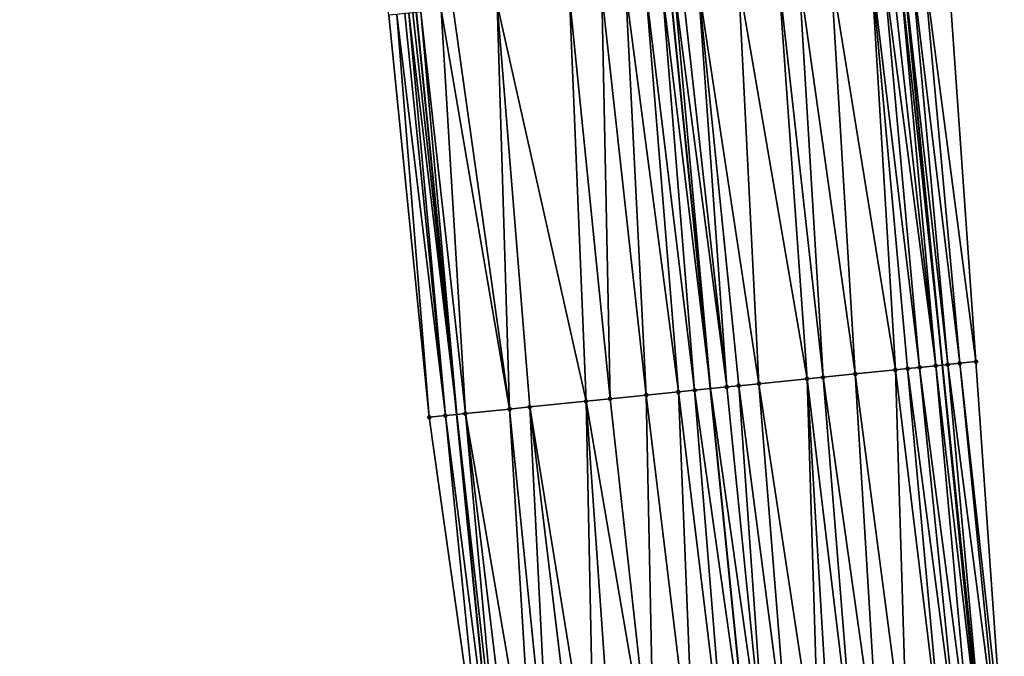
# Model space of a CAD drawing. Header units: feet. Extents: x 2004186 to 2014793, y 836912 to 864902.
# Tile 873 of 974: x 2004195 to 2004244, y 860390 to 860422. Entities that reach past the tile are written whole.
import ezdxf

# ---------------------------------------------------------------- set-up
doc = ezdxf.new("R2010")
doc.units = ezdxf.units.FT
doc.header["$LTSCALE"] = 100
doc.header["$MEASUREMENT"] = 0
for name, color, linetype, lineweight in [('EP_Travel Lane', 5, 'Continuous', 40), ('GPL_Skip Line', 2, 'Continuous', 40), ('Road Shots', 4, 'Continuous', 200), ('Road X-Section', 30, 'Continuous', 13)]:
    doc.layers.add(name, color=color, linetype=linetype, lineweight=lineweight)
doc.layers.add('I-77 SB_MM21-27-Surface-Border', color=7, linetype='Continuous')
doc.layers.add('I-77 SB_MM21-27-Surface-TIN', color=7, linetype='Continuous')

msp = doc.modelspace()

# ---------------------------------------------------------------- linework, layer by layer
at = {"layer": 'EP_Travel Lane'}
for points in [[(2004242.7872127, 860384.8619362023, 447.1257588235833), (2004240.809583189, 860404.760041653, 447.5197195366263), (2004238.831976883, 860424.6579136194, 447.9257813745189), (2004236.854374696, 860444.5557441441, 448.3339994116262), (2004235.072628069, 860464.3016445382, 448.725911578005), (2004233.358148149, 860484.2240939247, 449.1218074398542), (2004231.643689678, 860504.1462940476, 449.5299492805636), (2004229.929226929, 860524.0685438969, 449.9356444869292), (2004228.404678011, 860543.8298872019, 450.3570888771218), (2004226.959242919, 860563.7737382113, 450.750308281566), (2004225.513832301, 860583.7172515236, 451.1604078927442), (2004224.068377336, 860603.6613767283, 451.5399213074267), (2004222.830214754, 860623.4561600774, 451.9367737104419), (2004221.715488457, 860643.4213687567, 452.3216709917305), (2004220.600782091, 860663.3862204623, 452.7251711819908)], [(2004218.742353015, 860382.4197660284, 448.0662690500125), (2004216.755586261, 860402.316900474, 448.4627974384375), (2004214.768794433, 860422.2142860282, 448.8463106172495), (2004212.782030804, 860442.111389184, 449.2444517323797), (2004210.97367779, 860462.2098609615, 449.6404645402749), (2004209.266468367, 860482.1326712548, 450.04925705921), (2004207.559224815, 860502.0558798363, 450.4384870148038), (2004205.852002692, 860521.9788383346, 450.8400003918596), (2004204.312466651, 860542.1041651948, 451.2821712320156), (2004202.896498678, 860562.0496302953, 451.6989572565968), (2004201.480442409, 860581.9963391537, 452.0535789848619), (2004200.064453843, 860601.9420943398, 452.455866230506), (2004198.77745985, 860622.0740313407, 452.8547745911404), (2004197.601563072, 860642.0360309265, 453.2261109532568), (2004196.425661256, 860661.9981160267, 453.5929947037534)]]:
    msp.add_polyline3d(points, dxfattribs=at)
at = {"layer": 'GPL_Skip Line'}
msp.add_polyline3d([(2004231.328673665, 860383.6973784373, 447.6122131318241), (2004229.323130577, 860403.5926549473, 448.0069521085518), (2004227.317611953, 860423.4876887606, 448.4142714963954), (2004225.312048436, 860443.3831679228, 448.7985058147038), (2004223.508308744, 860463.2974074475, 449.1870348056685), (2004221.794559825, 860483.2198365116, 449.5869883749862), (2004220.080822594, 860503.1421297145, 449.9936121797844), (2004218.367102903, 860523.0642190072, 450.4102471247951), (2004216.845918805, 860543.0013598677, 450.829507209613), (2004215.432595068, 860562.947286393, 451.2326639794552), (2004214.019274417, 860582.8931693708, 451.6379972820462), (2004212.605927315, 860602.8394256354, 452.0246735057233), (2004211.358393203, 860622.7960552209, 452.4217181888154), (2004210.225838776, 860642.7607374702, 452.7814176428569), (2004209.093303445, 860662.7250830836, 453.1586660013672)], dxfattribs=at)
at = {"layer": 'I-77 SB_MM21-27-Surface-Border', "color": 3, "linetype": 'ByBlock', "lineweight": -2}
for points in [[(2004222.471153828, 860663.4953083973, 452.5700259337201), (2004223.803321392, 860643.5431140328, 452.1498348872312), (2004225.335170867, 860623.6021951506, 451.7323425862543), (2004226.769387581, 860603.8575630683, 451.3012731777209), (2004228.581666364, 860583.9405375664, 450.8666884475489), (2004229.995017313, 860563.9942269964, 450.4827264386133), (2004231.408363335, 860544.0479859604, 450.0952890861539), (2004232.912098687, 860524.3304426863, 449.6769134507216), (2004234.625794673, 860504.4086289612, 449.2467491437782), (2004236.339537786, 860484.4862673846, 448.8434754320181), (2004237.854069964, 860464.5461466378, 448.4705657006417), (2004239.439090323, 860444.8208292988, 448.1013947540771), (2004241.046662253, 860424.885316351, 447.7127535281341), (2004242.455338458, 860404.9287938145, 447.3733794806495), (2004243.864022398, 860384.9721945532, 447.0379822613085)], [(2004218.196151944, 860382.364352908, 448.0843998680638), (2004215.394704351, 860402.1787814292, 448.5107952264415), (2004213.389155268, 860422.0741174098, 448.9024548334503), (2004210.388703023, 860441.8686169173, 449.3220847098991), (2004208.165958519, 860461.9660839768, 449.750310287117), (2004206.252983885, 860481.8709256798, 450.1721861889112), (2004204.539213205, 860501.7936077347, 450.5597117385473), (2004202.825478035, 860521.7158769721, 450.9675119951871), (2004201.285720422, 860541.8876498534, 451.3839638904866), (2004199.872405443, 860561.833452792, 451.7932975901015), (2004198.658534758, 860581.7941751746, 452.1634798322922), (2004197.644173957, 860601.7688913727, 452.5407739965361), (2004196.383024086, 860621.9367442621, 452.9304204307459), (2004196.049156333, 860641.9472507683, 453.2632844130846), (2004195.116297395, 860661.9229691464, 453.6381728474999)]]:
    msp.add_polyline3d(points, dxfattribs=at)
at = {"layer": 'I-77 SB_MM21-27-Surface-TIN', "color": 128, "linetype": 'ByBlock', "lineweight": -2}
for points in [[(2004238.659207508, 860424.6402053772, 447.9407769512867), (2004240.809583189, 860404.760041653, 447.5197195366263), (2004238.831976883, 860424.6579136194, 447.9257813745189)], [(2004239.256081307, 860424.7013828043, 447.888971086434), (2004238.831976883, 860424.6579136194, 447.9257813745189), (2004241.062645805, 860404.7859187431, 447.5008811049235)], [(2004241.062645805, 860404.7859187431, 447.5008811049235), (2004238.831976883, 860424.6579136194, 447.9257813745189), (2004240.809583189, 860404.760041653, 447.5197195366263)], [(2004239.852945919, 860424.7626513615, 447.8324414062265), (2004239.256081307, 860424.7013828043, 447.888971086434), (2004241.659520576, 860404.8470865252, 447.4495753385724)], [(2004239.256081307, 860424.7013828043, 447.888971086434), (2004241.062645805, 860404.7859187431, 447.5008811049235), (2004241.659520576, 860404.8470865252, 447.4495753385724)], [(2004239.852945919, 860424.7626513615, 447.8324414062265), (2004242.455338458, 860404.9287938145, 447.3733794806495), (2004241.046662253, 860424.885316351, 447.7127535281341)], [(2004239.852945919, 860424.7626513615, 447.8324414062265), (2004241.659520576, 860404.8470865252, 447.4495753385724), (2004242.455338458, 860404.9287938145, 447.3733794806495)], [(2004235.276681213, 860424.2959283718, 448.1101922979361), (2004233.684853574, 860424.1344172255, 448.1639182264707), (2004236.486299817, 860404.3200020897, 447.7368337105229)], [(2004237.266437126, 860424.498101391, 448.0283090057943), (2004235.276681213, 860424.2959283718, 448.1101922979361), (2004238.476066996, 860404.5220633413, 447.6607444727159)], [(2004235.276681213, 860424.2959283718, 448.1101922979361), (2004236.486299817, 860404.3200020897, 447.7368337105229), (2004238.476066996, 860404.5220633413, 447.6607444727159)], [(2004237.863351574, 860424.5588755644, 447.9974061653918), (2004237.266437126, 860424.498101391, 448.0283090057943), (2004239.669890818, 860404.6436620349, 447.5963293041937)], [(2004237.266437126, 860424.498101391, 448.0283090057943), (2004239.07298488, 860404.5828034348, 447.6316083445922), (2004239.669890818, 860404.6436620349, 447.5963293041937)], [(2004237.266437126, 860424.498101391, 448.0283090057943), (2004238.476066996, 860404.5220633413, 447.6607444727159), (2004239.07298488, 860404.5828034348, 447.6316083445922)], [(2004238.261285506, 860424.5994813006, 447.9721587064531), (2004237.863351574, 860424.5588755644, 447.9974061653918), (2004240.46575767, 860404.72488354, 447.5453145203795)], [(2004237.863351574, 860424.5588755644, 447.9974061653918), (2004239.669890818, 860404.6436620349, 447.5963293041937), (2004240.46575767, 860404.72488354, 447.5453145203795)], [(2004238.659207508, 860424.6402053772, 447.9407769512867), (2004238.261285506, 860424.5994813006, 447.9721587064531), (2004240.46575767, 860404.72488354, 447.5453145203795)], [(2004238.659207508, 860424.6402053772, 447.9407769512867), (2004240.46575767, 860404.72488354, 447.5453145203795), (2004240.809583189, 860404.760041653, 447.5197195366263)], [(2004230.700204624, 860423.8313073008, 448.2789882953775), (2004228.710442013, 860423.6292007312, 448.3574271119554), (2004231.710852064, 860403.8351197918, 447.9160937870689)], [(2004232.689973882, 860424.0333479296, 448.2039675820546), (2004230.700204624, 860423.8313073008, 448.2789882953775), (2004234.098571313, 860404.0776068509, 447.8240839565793)], [(2004230.700204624, 860423.8313073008, 448.2789882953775), (2004231.710852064, 860403.8351197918, 447.9160937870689), (2004234.098571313, 860404.0776068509, 447.8240839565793)], [(2004233.684853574, 860424.1344172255, 448.1639182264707), (2004232.689973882, 860424.0333479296, 448.2039675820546), (2004234.894478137, 860404.1584318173, 447.7936241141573)], [(2004232.689973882, 860424.0333479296, 448.2039675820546), (2004234.098571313, 860404.0776068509, 447.8240839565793), (2004234.894478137, 860404.1584318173, 447.7936241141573)], [(2004233.684853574, 860424.1344172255, 448.1639182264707), (2004234.894478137, 860404.1584318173, 447.7936241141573), (2004236.486299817, 860404.3200020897, 447.7368337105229)], [(2004225.128841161, 860423.2656881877, 448.4841401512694), (2004223.934998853, 860423.1442728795, 448.5390496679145), (2004226.139497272, 860403.2694146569, 448.1257033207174)], [(2004226.12372822, 860423.3666843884, 448.4478797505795), (2004225.128841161, 860423.2656881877, 448.4841401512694), (2004227.731299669, 860403.4311762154, 448.0589974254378)], [(2004225.128841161, 860423.2656881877, 448.4841401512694), (2004226.139497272, 860403.2694146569, 448.1257033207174), (2004227.731299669, 860403.4311762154, 448.0589974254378)], [(2004226.919650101, 860423.447359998, 448.4251617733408), (2004226.12372822, 860423.3666843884, 448.4478797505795), (2004228.527211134, 860403.511955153, 448.0309235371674)], [(2004226.12372822, 860423.3666843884, 448.4478797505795), (2004227.731299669, 860403.4311762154, 448.0589974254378), (2004228.527211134, 860403.511955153, 448.0309235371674)], [(2004226.919650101, 860423.447359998, 448.4251617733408), (2004229.323130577, 860403.5926549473, 448.0069521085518), (2004227.317611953, 860423.4876887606, 448.4142714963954)], [(2004226.919650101, 860423.447359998, 448.4251617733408), (2004228.527211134, 860403.511955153, 448.0309235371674), (2004229.323130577, 860403.5926549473, 448.0069521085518)], [(2004227.516592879, 860423.5078531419, 448.4088263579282), (2004227.317611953, 860423.4876887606, 448.4142714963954), (2004229.323130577, 860403.5926549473, 448.0069521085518)], [(2004227.914545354, 860423.5482749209, 448.3931144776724), (2004227.516592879, 860423.5078531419, 448.4088263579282), (2004230.119050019, 860403.6733547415, 447.9829806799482)], [(2004227.516592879, 860423.5078531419, 448.4088263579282), (2004229.323130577, 860403.5926549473, 448.0069521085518), (2004230.119050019, 860403.6733547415, 447.9829806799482)], [(2004228.710442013, 860423.6292007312, 448.3574271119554), (2004227.914545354, 860423.5482749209, 448.3931144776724), (2004230.119050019, 860403.6733547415, 447.9829806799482)], [(2004228.710442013, 860423.6292007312, 448.3574271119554), (2004230.715979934, 860403.733975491, 447.9600308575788), (2004231.710852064, 860403.8351197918, 447.9160937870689)], [(2004228.710442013, 860423.6292007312, 448.3574271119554), (2004230.119050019, 860403.6733547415, 447.9829806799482), (2004230.715979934, 860403.733975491, 447.9600308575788)], [(2004222.343184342, 860422.9826314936, 448.5995266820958), (2004218.761597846, 860422.6189765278, 448.7336223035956), (2004223.154863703, 860402.9661521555, 448.2486816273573)], [(2004223.934998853, 860423.1442728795, 448.5390496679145), (2004222.343184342, 860422.9826314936, 448.5995266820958), (2004224.34872243, 860403.0874045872, 448.2022152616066)], [(2004222.343184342, 860422.9826314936, 448.5995266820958), (2004223.154863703, 860402.9661521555, 448.2486816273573), (2004224.34872243, 860403.0874045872, 448.2022152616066)], [(2004223.934998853, 860423.1442728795, 448.5390496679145), (2004224.34872243, 860403.0874045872, 448.2022152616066), (2004226.139497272, 860403.2694146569, 448.1257033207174)], [(2004214.583003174, 860422.1954771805, 448.8504241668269), (2004216.755586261, 860402.316900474, 448.4627974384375), (2004214.768794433, 860422.2142860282, 448.8463106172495)], [(2004214.980969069, 860422.235765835, 448.841612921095), (2004214.768794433, 860422.2142860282, 448.8463106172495), (2004216.755586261, 860402.316900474, 448.4627974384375)], [(2004215.975901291, 860422.3363140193, 448.8285758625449), (2004214.980969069, 860422.235765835, 448.841612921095), (2004217.185509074, 860402.3604950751, 448.4496486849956)], [(2004214.980969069, 860422.235765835, 448.841612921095), (2004216.755586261, 860402.316900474, 448.4627974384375), (2004217.185509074, 860402.3604950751, 448.4496486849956)], [(2004216.57284786, 860422.3967695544, 448.8141899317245), (2004215.975901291, 860422.3363140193, 448.8285758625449), (2004219.374298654, 860402.5823092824, 448.3894409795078)], [(2004215.975901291, 860422.3363140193, 448.8285758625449), (2004217.185509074, 860402.3604950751, 448.4496486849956), (2004219.374298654, 860402.5823092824, 448.3894409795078)], [(2004218.761597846, 860422.6189765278, 448.7336223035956), (2004216.57284786, 860422.3967695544, 448.8141899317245), (2004219.374298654, 860402.5823092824, 448.3894409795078)], [(2004218.761597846, 860422.6189765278, 448.7336223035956), (2004220.369190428, 860402.6832587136, 448.3556051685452), (2004223.154863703, 860402.9661521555, 448.2486816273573)], [(2004218.761597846, 860422.6189765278, 448.7336223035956), (2004219.374298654, 860402.5823092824, 448.3894409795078), (2004220.369190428, 860402.6832587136, 448.3556051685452)], [(2004213.787110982, 860422.1145070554, 448.8884086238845), (2004213.389155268, 860422.0741174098, 448.9024548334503), (2004215.394704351, 860402.1787814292, 448.5107952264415)], [(2004214.185056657, 860422.1549962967, 448.8691997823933), (2004213.787110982, 860422.1145070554, 448.8884086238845), (2004216.190610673, 860402.2596113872, 448.4800766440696)], [(2004213.787110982, 860422.1145070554, 448.8884086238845), (2004215.394704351, 860402.1787814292, 448.5107952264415), (2004216.190610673, 860402.2596113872, 448.4800766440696)], [(2004214.384027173, 860422.1752639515, 448.8584013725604), (2004214.185056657, 860422.1549962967, 448.8691997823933), (2004216.190610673, 860402.2596113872, 448.4800766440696)], [(2004214.583003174, 860422.1954771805, 448.8504241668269), (2004214.384027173, 860422.1752639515, 448.8584013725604), (2004216.755586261, 860402.316900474, 448.4627974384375)], [(2004214.384027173, 860422.1752639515, 448.8584013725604), (2004216.190610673, 860402.2596113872, 448.4800766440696), (2004216.755586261, 860402.316900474, 448.4627974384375)], [(2004240.46575767, 860404.72488354, 447.5453145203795), (2004239.669890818, 860404.6436620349, 447.5963293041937), (2004242.272333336, 860384.8093086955, 447.1629668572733)], [(2004240.46575767, 860404.72488354, 447.5453145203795), (2004242.7872127, 860384.8619362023, 447.1257588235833), (2004240.809583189, 860404.760041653, 447.5197195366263)], [(2004240.46575767, 860404.72488354, 447.5453145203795), (2004242.272333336, 860384.8093086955, 447.1629668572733), (2004242.7872127, 860384.8619362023, 447.1257588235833)], [(2004241.062645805, 860404.7859187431, 447.5008811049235), (2004240.809583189, 860404.760041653, 447.5197195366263), (2004242.869223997, 860384.8703188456, 447.1198322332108)], [(2004242.869223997, 860384.8703188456, 447.1198322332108), (2004240.809583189, 860404.760041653, 447.5197195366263), (2004242.7872127, 860384.8619362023, 447.1257588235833)], [(2004241.659520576, 860404.8470865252, 447.4495753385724), (2004241.062645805, 860404.7859187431, 447.5008811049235), (2004243.665064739, 860384.9517993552, 447.055391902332)], [(2004241.062645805, 860404.7859187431, 447.5008811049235), (2004242.869223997, 860384.8703188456, 447.1198322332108), (2004243.665064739, 860384.9517993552, 447.055391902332)], [(2004241.659520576, 860404.8470865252, 447.4495753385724), (2004243.864022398, 860384.9721945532, 447.0379822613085), (2004242.455338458, 860404.9287938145, 447.3733794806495)], [(2004241.659520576, 860404.8470865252, 447.4495753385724), (2004243.665064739, 860384.9517993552, 447.055391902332), (2004243.864022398, 860384.9721945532, 447.0379822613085)], [(2004236.486299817, 860404.3200020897, 447.7368337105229), (2004234.894478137, 860404.1584318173, 447.7936241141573), (2004237.695948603, 860384.3437763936, 447.3789951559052)], [(2004238.476066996, 860404.5220633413, 447.6607444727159), (2004236.486299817, 860404.3200020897, 447.7368337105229), (2004239.088776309, 860384.4853117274, 447.3209403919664)], [(2004236.486299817, 860404.3200020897, 447.7368337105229), (2004237.695948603, 860384.3437763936, 447.3789951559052), (2004239.088776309, 860384.4853117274, 447.3209403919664)], [(2004239.07298488, 860404.5828034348, 447.6316083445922), (2004238.476066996, 860404.5220633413, 447.6607444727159), (2004240.879536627, 860384.667465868, 447.2369608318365)], [(2004238.476066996, 860404.5220633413, 447.6607444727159), (2004239.088776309, 860384.4853117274, 447.3209403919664), (2004240.879536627, 860384.667465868, 447.2369608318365)], [(2004239.669890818, 860404.6436620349, 447.5963293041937), (2004239.07298488, 860404.5828034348, 447.6316083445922), (2004241.675423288, 860384.7484908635, 447.1961324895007)], [(2004239.07298488, 860404.5828034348, 447.6316083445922), (2004240.879536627, 860384.667465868, 447.2369608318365), (2004241.675423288, 860384.7484908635, 447.1961324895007)], [(2004239.669890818, 860404.6436620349, 447.5963293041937), (2004241.675423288, 860384.7484908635, 447.1961324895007), (2004242.272333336, 860384.8093086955, 447.1629668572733)], [(2004230.715979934, 860403.733975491, 447.9600308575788), (2004230.119050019, 860403.6733547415, 447.9829806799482), (2004232.124582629, 860383.7781821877, 447.5828532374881)], [(2004231.710852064, 860403.8351197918, 447.9160937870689), (2004230.715979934, 860403.733975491, 447.9600308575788), (2004233.318436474, 860383.899483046, 447.5338769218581)], [(2004230.715979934, 860403.733975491, 447.9600308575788), (2004232.124582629, 860383.7781821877, 447.5828532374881), (2004233.318436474, 860383.899483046, 447.5338769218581)], [(2004234.098571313, 860404.0776068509, 447.8240839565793), (2004231.710852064, 860403.8351197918, 447.9160937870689), (2004234.711260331, 860384.0410565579, 447.4738431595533)], [(2004231.710852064, 860403.8351197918, 447.9160937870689), (2004233.318436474, 860383.899483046, 447.5338769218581), (2004234.711260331, 860384.0410565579, 447.4738431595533)], [(2004234.894478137, 860404.1584318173, 447.7936241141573), (2004234.098571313, 860404.0776068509, 447.8240839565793), (2004236.502081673, 860384.2226053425, 447.4212427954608)], [(2004234.098571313, 860404.0776068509, 447.8240839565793), (2004235.30819644, 860384.1016158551, 447.4540789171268), (2004236.502081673, 860384.2226053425, 447.4212427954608)], [(2004234.098571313, 860404.0776068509, 447.8240839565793), (2004234.711260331, 860384.0410565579, 447.4738431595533), (2004235.30819644, 860384.1016158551, 447.4540789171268)], [(2004234.894478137, 860404.1584318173, 447.7936241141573), (2004236.502081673, 860384.2226053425, 447.4212427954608), (2004237.695948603, 860384.3437763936, 447.3789951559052)], [(2004226.139497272, 860403.2694146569, 448.1257033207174), (2004224.34872243, 860403.0874045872, 448.2022152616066), (2004226.553243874, 860383.2123179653, 447.8007078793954)], [(2004227.731299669, 860403.4311762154, 448.0589974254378), (2004226.139497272, 860403.2694146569, 448.1257033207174), (2004228.543007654, 860383.4144129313, 447.7228715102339)], [(2004226.139497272, 860403.2694146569, 448.1257033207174), (2004226.553243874, 860383.2123179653, 447.8007078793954), (2004228.543007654, 860383.4144129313, 447.7228715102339)], [(2004228.527211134, 860403.511955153, 448.0309235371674), (2004227.731299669, 860403.4311762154, 448.0589974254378), (2004230.13481022, 860383.5761728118, 447.6562529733)], [(2004227.731299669, 860403.4311762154, 448.0589974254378), (2004228.543007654, 860383.4144129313, 447.7228715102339), (2004230.13481022, 860383.5761728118, 447.6562529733)], [(2004228.527211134, 860403.511955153, 448.0309235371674), (2004231.328673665, 860383.6973784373, 447.6122131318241), (2004229.323130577, 860403.5926549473, 448.0069521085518)], [(2004228.527211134, 860403.511955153, 448.0309235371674), (2004230.13481022, 860383.5761728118, 447.6562529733), (2004231.328673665, 860383.6973784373, 447.6122131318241)], [(2004230.119050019, 860403.6733547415, 447.9829806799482), (2004229.323130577, 860403.5926549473, 448.0069521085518), (2004232.124582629, 860383.7781821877, 447.5828532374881)], [(2004232.124582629, 860383.7781821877, 447.5828532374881), (2004229.323130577, 860403.5926549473, 448.0069521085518), (2004231.328673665, 860383.6973784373, 447.6122131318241)], [(2004223.154863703, 860402.9661521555, 448.2486816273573), (2004220.369190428, 860402.6832587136, 448.3556051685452), (2004223.568573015, 860382.9094253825, 447.9045103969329)], [(2004224.34872243, 860403.0874045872, 448.2022152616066), (2004223.154863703, 860402.9661521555, 448.2486816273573), (2004226.553243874, 860383.2123179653, 447.8007078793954)], [(2004223.154863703, 860402.9661521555, 448.2486816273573), (2004224.563453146, 860383.01049032, 447.8646874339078), (2004226.553243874, 860383.2123179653, 447.8007078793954)], [(2004223.154863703, 860402.9661521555, 448.2486816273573), (2004223.568573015, 860382.9094253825, 447.9045103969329), (2004224.563453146, 860383.01049032, 447.8646874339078)], [(2004216.190610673, 860402.2596113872, 448.4800766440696), (2004215.394704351, 860402.1787814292, 448.5107952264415), (2004218.196151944, 860382.364352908, 448.0843998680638)], [(2004216.190610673, 860402.2596113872, 448.4800766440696), (2004218.742353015, 860382.4197660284, 448.0662690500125), (2004216.755586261, 860402.316900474, 448.4627974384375)], [(2004216.190610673, 860402.2596113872, 448.4800766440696), (2004218.196151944, 860382.364352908, 448.0843998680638), (2004218.742353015, 860382.4197660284, 448.0662690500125)], [(2004217.185509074, 860402.3604950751, 448.4496486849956), (2004216.755586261, 860402.316900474, 448.4627974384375), (2004218.992066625, 860382.4450999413, 448.0579799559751)], [(2004218.992066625, 860382.4450999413, 448.0579799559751), (2004216.755586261, 860402.316900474, 448.4627974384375), (2004218.742353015, 860382.4197660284, 448.0662690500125)], [(2004219.374298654, 860402.5823092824, 448.3894409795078), (2004217.185509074, 860402.3604950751, 448.4496486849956), (2004220.583931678, 860382.6062399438, 448.0234933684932)], [(2004217.185509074, 860402.3604950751, 448.4496486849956), (2004219.589013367, 860382.5055537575, 448.0436834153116), (2004220.583931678, 860382.6062399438, 448.0234933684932)], [(2004217.185509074, 860402.3604950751, 448.4496486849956), (2004218.992066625, 860382.4450999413, 448.0579799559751), (2004219.589013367, 860382.5055537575, 448.0436834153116)], [(2004220.369190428, 860402.6832587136, 448.3556051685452), (2004219.374298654, 860402.5823092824, 448.3894409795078), (2004221.37985375, 860382.6869136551, 448.000874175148)], [(2004219.374298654, 860402.5823092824, 448.3894409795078), (2004220.583931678, 860382.6062399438, 448.0234933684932), (2004221.37985375, 860382.6869136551, 448.000874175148)], [(2004220.369190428, 860402.6832587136, 448.3556051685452), (2004222.772678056, 860382.8284827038, 447.941071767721), (2004223.568573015, 860382.9094253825, 447.9045103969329)], [(2004220.369190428, 860402.6832587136, 448.3556051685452), (2004221.37985375, 860382.6869136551, 448.000874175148), (2004222.772678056, 860382.8284827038, 447.941071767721)]]:
    msp.add_3dface(points, dxfattribs=at)
at = {"layer": 'Road Shots', "lineweight": 100}
for p in [(2004240.46575767, 860404.72488354, 447.5453145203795), (2004241.062645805, 860404.7859187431, 447.5008811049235), (2004241.659520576, 860404.8470865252, 447.4495753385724), (2004242.455338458, 860404.9287938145, 447.3733794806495), (2004236.486299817, 860404.3200020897, 447.7368337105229), (2004238.476066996, 860404.5220633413, 447.6607444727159), (2004239.07298488, 860404.5828034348, 447.6316083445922), (2004239.669890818, 860404.6436620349, 447.5963293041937), (2004230.715979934, 860403.733975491, 447.9600308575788), (2004231.710852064, 860403.8351197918, 447.9160937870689), (2004234.098571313, 860404.0776068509, 447.8240839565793), (2004234.894478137, 860404.1584318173, 447.7936241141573), (2004226.139497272, 860403.2694146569, 448.1257033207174), (2004227.731299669, 860403.4311762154, 448.0589974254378), (2004228.527211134, 860403.511955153, 448.0309235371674), (2004230.119050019, 860403.6733547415, 447.9829806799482), (2004223.154863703, 860402.9661521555, 448.2486816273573), (2004224.34872243, 860403.0874045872, 448.2022152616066), (2004216.190610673, 860402.2596113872, 448.4800766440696), (2004217.185509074, 860402.3604950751, 448.4496486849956), (2004219.374298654, 860402.5823092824, 448.3894409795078), (2004220.369190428, 860402.6832587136, 448.3556051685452), (2004215.394704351, 860402.1787814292, 448.5107952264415)]:
    msp.add_point(p, dxfattribs=at)
at = {"layer": 'Road X-Section', "extrusion": (-0.1002778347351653, 0.9947706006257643, 0.01938576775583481), "elevation": 654933.1067683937, "flags": 128}
msp.add_lwpolyline([(-2080404.772566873, -12250.17238083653), (-2080405.572566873, -12250.20310519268), (-2080406.572566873, -12250.23353887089), (-2080408.772566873, -12250.29375789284), (-2080409.772566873, -12250.32760006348), (-2080412.572566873, -12250.4345437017), (-2080413.772566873, -12250.48101880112), (-2080415.572566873, -12250.55754512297), (-2080417.172566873, -12250.62426355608), (-2080417.972566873, -12250.65234272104), (-2080419.572566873, -12250.70029458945), (-2080420.172566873, -12250.7232487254), (-2080421.172566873, -12250.76719405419), (-2080423.572566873, -12250.85922117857), (-2080424.372566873, -12250.88968674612), (-2080425.972566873, -12250.94648782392), (-2080427.972566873, -12251.02259136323), (-2080428.572566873, -12251.05173296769), (-2080429.172566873, -12251.08701863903), (-2080429.972566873, -12251.13804301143), (-2080430.572566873, -12251.18248477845), (-2080431.172566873, -12251.23380018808), (-2080431.972566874, -12251.31001036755)], dxfattribs=at)

doc.saveas('drawing.dxf')
